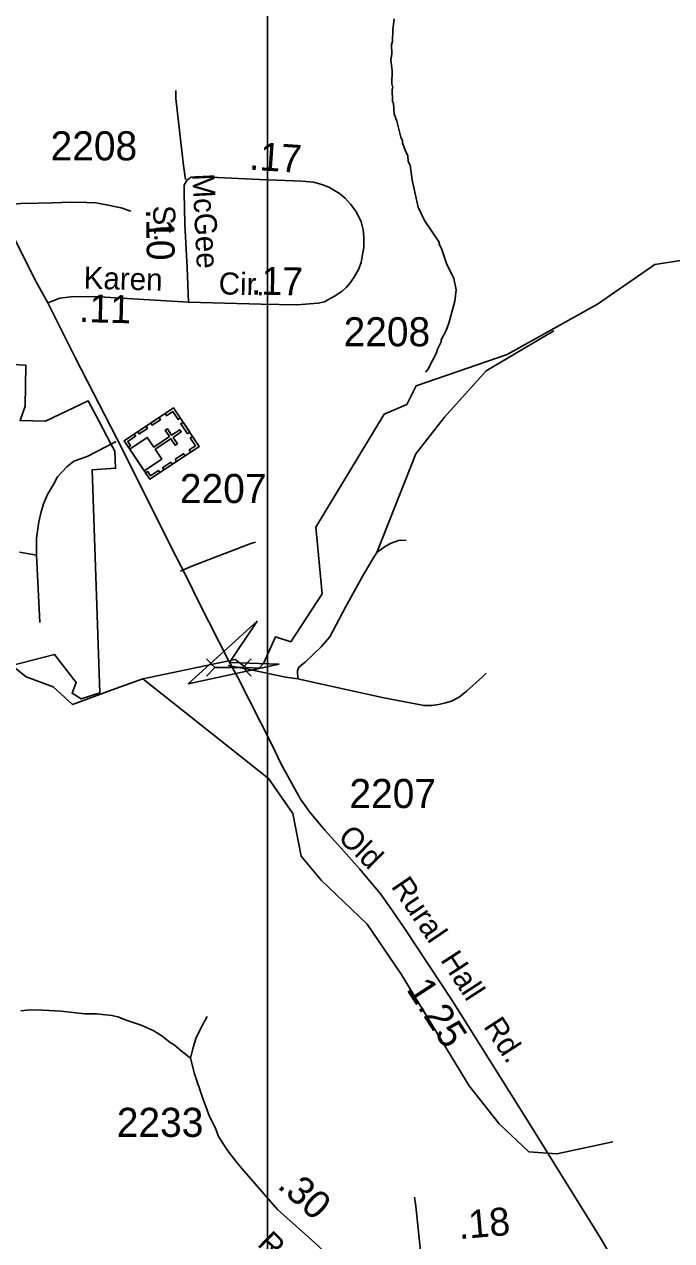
# Model space of a CAD drawing. Extents: x 1547597 to 1699558, y 810033 to 920809.
# Drawn here: x 1632680 to 1635460, y 883710 to 888936 of the extents above; entities that cross this region are included whole.
import ezdxf

# ---------------------------------------------------------------- set-up
doc = ezdxf.new("R2010")
doc.units = 0
for name, color, linetype in [('Exist Boundary Political City Limit New', 7, 'Continuous'), ('Exist Cultural Church with Cemetery CELL', 7, 'Continuous'), ('Exist Hydrographic Creek Single Shore', 7, 'Continuous'), ('Exist Hydrographic Misc Water Feature', 7, 'Continuous'), ('Exist Road Non-System Type 51', 7, 'Continuous'), ('Exist Road Secondary Mileage Hundredths English Label', 7, 'Continuous'), ('Exist Road Secondary Structure Culvert Attributed CELL', 7, 'Continuous'), ('Exist Road Secondary Structure Culvert CELL', 7, 'Continuous'), ('Exist Road Secondary Type 51 Attributed', 7, 'Continuous'), ('Exist Road Secondary Type 51 Label', 7, 'Continuous'), ('Exist Road Secondary Type 51 Number Label', 7, 'Continuous'), ('Map Preparation Boundary City Limit Buffer Line', 7, 'Continuous'), ('Map Preparation Inset Cut Line', 7, 'Continuous')]:
    doc.layers.add(name, color=color, linetype=linetype)

msp = doc.modelspace()

# ---------------------------------------------------------------- linework, layer by layer
at = {"layer": 'Exist Boundary Political City Limit New'}
msp.add_lwpolyline([(1632594.5, 887476.8), (1632685.5, 887472.4), (1632683, 887295.2), (1632661, 887234.1), (1632771.1, 887230.8), (1632953.8, 887318.5), (1633000, 887233.4), (1633051.6, 887133.8), (1633068.7, 887102.8), (1633071.3, 887029), (1632971.2, 887022.7), (1633003.5, 886064), (1632924.2, 886037.8), (1632884.5, 886062.5), (1632902.3, 886107.8), (1632809.7, 886229.3), (1632575.3, 886169)], dxfattribs=at)
at = {"layer": 'Exist Cultural Church with Cemetery CELL'}
for points in [[(1633320.1, 887288.3), (1633430.6, 887122.6), (1633218.7, 886981.4), (1633108.3, 887147)], [(1633284.1, 887264.3), (1633290.4, 887254.8), (1633317.2, 887272.7), (1633339.7, 887238.9), (1633348.9, 887245.1), (1633320.1, 887288.3)], [(1633222.4, 887223.1), (1633258.4, 887247.2), (1633264.7, 887237.7), (1633228.7, 887213.7)], [(1633361.2, 887226.6), (1633390, 887183.5), (1633380.5, 887177.2), (1633351.7, 887220.3)], [(1633126.7, 887119.5), (1633136.2, 887125.9), (1633124, 887144.2), (1633157.6, 887166.6), (1633151.5, 887175.9), (1633108.3, 887147.1)], [(1633132.2, 887111.2), (1633194.4, 887017.9), (1633269.8, 887068.1), (1633241.6, 887110.3), (1633309.4, 887155.6), (1633327.7, 887128.1), (1633336.9, 887134.2), (1633318.6, 887161.7), (1633353.7, 887185.1), (1633347.3, 887194.7), (1633312.1, 887171.3), (1633293.8, 887198.9), (1633284.6, 887192.8), (1633303, 887165.2), (1633235.2, 887120), (1633207.6, 887161.4)], [(1633166.4, 887185.9), (1633202.5, 887209.9), (1633208.8, 887200.4), (1633172.8, 887176.4)], [(1633394.5, 887098.5), (1633388.2, 887108), (1633415, 887125.8), (1633392.5, 887159.6), (1633401.8, 887165.7), (1633430.6, 887122.5)], [(1633327.4, 887067.5), (1633363.4, 887091.5), (1633369.7, 887082), (1633333.7, 887058)], [(1633200.3, 887009), (1633209.9, 887015.3), (1633222.1, 886997), (1633255.7, 887019.4), (1633261.9, 887010.2), (1633218.7, 886981.4)], [(1633272.5, 887030.9), (1633308.6, 887055), (1633314.9, 887045.5), (1633278.8, 887021.5)]]:
    msp.add_lwpolyline(points, close=True, dxfattribs=at)
at = {"layer": 'Exist Hydrographic Creek Single Shore'}
for points in [[(1633188.9, 886124.7), (1633584.5, 886206.7), (1633630.7, 886172.4), (1633688.7, 886169.4), (1633706.5, 886190.3), (1633758.6, 886304.9), (1633824, 886282.5), (1633959.1, 886489.9), (1633932.3, 886775.4), (1634225.1, 887261.3), (1634323, 887303), (1634363.1, 887383.3), (1634753.9, 887518), (1635141.6, 887734), (1635388.3, 887904.6), (1635553.4, 887929.9)], [(1631765.9, 886502.1), (1631931.9, 886459.2), (1632247.9, 886429.8), (1632364.9, 886388.1), (1632686.9, 886132.1), (1632802.9, 886090.2), (1632886.8, 886014.1), (1633072, 886082.4), (1633188.9, 886124.7)], [(1633188.9, 886124.7), (1633728.3, 885695.4), (1633832.2, 885545.9), (1633869, 885362), (1633954.8, 885259), (1634152.2, 885070.2), (1634298, 884855.7), (1634589.8, 884375), (1634718.5, 884212), (1634847.2, 884091.8), (1634967.3, 884083.2), (1635207.6, 884134.7)]]:
    msp.add_lwpolyline(points, dxfattribs=at)
at = {"layer": 'Exist Hydrographic Misc Water Feature'}
msp.add_lwpolyline([(1634268.7, 888959.9), (1634261.9, 888912.1), (1634261.1, 888864.1), (1634256.9, 888848.1), (1634258.2, 888808.1), (1634253.8, 888784.2), (1634259.1, 888736.1), (1634258.1, 888680.1), (1634261.9, 888664), (1634259.8, 888658.1), (1634260.9, 888604.1), (1634264.8, 888596), (1634268.1, 888552), (1634279.6, 888519.8), (1634296.5, 888451.4), (1634304.2, 888435.3), (1634304.1, 888427.3), (1634315.5, 888395.1), (1634327.1, 888370.9), (1634328.8, 888346.9), (1634336.5, 888330.7), (1634345.5, 888266.7), (1634371.5, 888150.2), (1634398.6, 888093.7), (1634461, 888000.7), (1634460.9, 887992.7), (1634472.5, 887968.5), (1634493.5, 887908.1), (1634524.5, 887843.6), (1634533.7, 887795.4), (1634528.9, 887747.6), (1634503.4, 887652), (1634490.9, 887620.2), (1634470.3, 887580.6), (1634470.2, 887572.6), (1634453.6, 887540.9), (1634449.3, 887524.9), (1634412.2, 887453.5), (1634402.5, 887442.3)], dxfattribs=at)
at = {"layer": 'Exist Road Non-System Type 51'}
for points in [[(1633330.4, 888652.2), (1633330.1, 888618.2), (1633362.6, 888330.4), (1633371.6, 888269.8)], [(1633137.3, 888133.4), (1633095.9, 888148.5), (1633032.2, 888161.2), (1632986.3, 888169.5), (1632948.1, 888171.1), (1632880.3, 888172.5), (1632800.4, 888169.3), (1632738.3, 888167.8), (1632664.3, 888166.5), (1632567.8, 888157.6)], [(1634193.2, 886667.1), (1634361, 887091.3), (1634484.2, 887248.3), (1634663.4, 887447.7), (1634954.3, 887619.4)], [(1633074.1, 887143.5), (1632948.8, 887078.8), (1632892.2, 887058.8), (1632862.2, 887035.4), (1632822.3, 886992.1), (1632805.6, 886962.1), (1632779, 886915.5), (1632762.3, 886875.5), (1632752.3, 886842.2), (1632742.4, 886798.9), (1632732.4, 886728.9), (1632732.4, 886655.6)], [(1633672.1, 886712.1), (1633653.1, 886705.9), (1633398.4, 886608.2), (1633350.9, 886586.8)], [(1634319, 886719.8), (1634286.9, 886718), (1634254.9, 886706.5), (1634230.4, 886694.6), (1634193.2, 886667.1)], [(1632732.4, 886655.6), (1632659.1, 886668.9)], [(1632732.4, 886655.6), (1632745.7, 886365.7)], [(1634193.2, 886667.1), (1634176.3, 886639.2), (1634129.6, 886559.5), (1634103.2, 886511.9), (1634058.6, 886432.3), (1633991.4, 886305), (1633955.1, 886261.3), (1633886.5, 886195.9), (1633858.4, 886174.2), (1633852.3, 886158.4), (1633853.8, 886124.3)], [(1633853.8, 886124.3), (1633801.9, 886130.8), (1633646.3, 886164.1), (1633554.6, 886181.4)], [(1634663.8, 886148.9), (1634647.6, 886133), (1634579.1, 886071.7), (1634547, 886046), (1634514.8, 886028.2), (1634488.7, 886020.5), (1634459.9, 886013.3), (1634428.6, 886009.2), (1634396.8, 886009.4), (1634223, 886043), (1633911.8, 886111.7), (1633853.8, 886124.3)], [(1633392.8, 884494.7), (1633353.2, 884525.4), (1633323.5, 884551.8), (1633305.7, 884562), (1633270.1, 884590.5), (1633232.5, 884613.1), (1633180.8, 884635.7), (1633121.2, 884656.6), (1633081.4, 884671.2), (1633055.6, 884677.7), (1633015.6, 884682.1), (1632989.7, 884684.6), (1632939.6, 884685.3), (1632837.8, 884696.7), (1632757.8, 884700), (1632706.1, 884702.6), (1632663.9, 884697.3)], [(1633465.3, 884673.6), (1633438.7, 884626.1), (1633415.9, 884578.3), (1633403.2, 884534.6), (1633392.8, 884494.7)], [(1634355.6, 883897), (1634361, 883858.9), (1634382.1, 883652.5), (1634397.1, 883586.4)]]:
    msp.add_lwpolyline(points, dxfattribs=at)
at = {"layer": 'Exist Road Secondary Structure Culvert Attributed CELL'}
msp.add_lwpolyline([(1633774.2, 886187.6), (1633383.3, 886102.8), (1633679.5, 886371.7), (1633561.2, 886194.3)], close=True, dxfattribs=at)
at = {"layer": 'Exist Road Secondary Structure Culvert CELL'}
for p, q in [((1633462.5, 886210), (1633497.4, 886173.1)), ((1633462.5, 886136.3), (1633497.4, 886173.1)), ((1633497.4, 886173.1), (1633618.4, 886173.1)), ((1633653.3, 886210), (1633618.4, 886173.1)), ((1633653.3, 886136.3), (1633618.4, 886173.1))]:
    msp.add_line(p, q, dxfattribs=at)
at = {"layer": 'Exist Road Secondary Type 51 Attributed'}
for points in [[(1632504.6, 888995), (1632502.8, 888806.2), (1632502, 888620.6), (1632502.5, 888490.6), (1632503.8, 888419.3), (1632506.4, 888374.7), (1632511.1, 888332.8), (1632516.9, 888291.9), (1632521.1, 888267.7), (1632535.8, 888222.6), (1632553.1, 888182.8), (1632567.8, 888157.6), (1632589.3, 888113.4), (1632723.3, 887843.5), (1632780.7, 887739.7)], [(1634137.9, 887977.2), (1634137.9, 888021.8), (1634134.8, 888052.8), (1634126.4, 888088.4), (1634105.9, 888128.8), (1634082.6, 888161.8), (1634056.9, 888189.1), (1634033.8, 888209), (1634011.8, 888222.6), (1633987.7, 888236.8), (1633957.3, 888248.3), (1633921.1, 888258.3), (1633872.4, 888262.5), (1633689.1, 888269.8), (1633509, 888278.7), (1633430.8, 888282.9), (1633396.8, 888279.3), (1633379.5, 888267.7), (1633365.8, 888245.7), (1633365.8, 888212.7), (1633369.5, 888078.4), (1633378.7, 887889.7), (1633384.7, 887742.9)], [(1633384.7, 887742.9), (1633696.7, 887734.5), (1633849.3, 887731.3), (1633941, 887738.1), (1633968.3, 887743.9), (1633983.7, 887752.8), (1634014.4, 887769.6), (1634044.3, 887790.1), (1634061.6, 887805.8), (1634081, 887827.3), (1634098.3, 887853.5), (1634115.1, 887882.3), (1634127, 887912.8), (1634130.8, 887938.6), (1634137.9, 887977.2)], [(1632780.7, 887739.7), (1632832.6, 887759.6), (1632879.8, 887765.4), (1632977.8, 887767), (1633384.7, 887742.9)], [(1632780.7, 887739.7), (1632898.6, 887504.8), (1633076.4, 887156.6), (1633329.9, 886651.7), (1633377.1, 886559.4), (1633429.8, 886453), (1633558, 886200.2), (1633595.2, 886132.6), (1633744.9, 885836.9), (1633781.6, 885760.3), (1633865.3, 885607.7), (1633884.1, 885581), (1633904.6, 885552.1), (1633970.9, 885474.5), (1634038.6, 885398), (1634119.1, 885307.3), (1634163.6, 885255.4), (1634208.7, 885200.3), (1634261.4, 885126.9), (1634314.4, 885049.3), (1634517.3, 884742), (1634847.9, 884215.6), (1635152.3, 883724.3), (1635237, 883579.5)], [(1634413.2, 883186.2), (1634354.2, 883247.1), (1634252.3, 883374.6), (1634064.9, 883562.4), (1633940, 883689.8), (1633767.4, 883844), (1633642.4, 883988), (1633605.1, 884029.7), (1633560.3, 884086.3), (1633542.7, 884113.8), (1633513.4, 884158.2), (1633500.4, 884193.2), (1633475.2, 884243.5), (1633444.2, 884326), (1633409.8, 884426.6), (1633392.8, 884494.7)]]:
    msp.add_lwpolyline(points, dxfattribs=at)
at = {"layer": 'Map Preparation Boundary City Limit Buffer Line'}
msp.add_lwpolyline([(1632594.5, 887476.8), (1632685.5, 887472.4), (1632683, 887295.2), (1632661, 887234.1), (1632771.1, 887230.8), (1632953.8, 887318.5), (1633000, 887233.4), (1633051.6, 887133.8), (1633068.7, 887102.8), (1633071.3, 887029), (1632971.2, 887022.7), (1633003.5, 886064), (1632924.2, 886037.8), (1632884.5, 886062.5), (1632902.3, 886107.8), (1632809.7, 886229.3), (1632575.3, 886169)], dxfattribs=at)
at = {"layer": 'Map Preparation Inset Cut Line'}
for points in [[(1633724, 874749.3), (1571208, 874749.3), (1571208, 917817.4), (1633724, 917817.4)], [(1633724, 874749.3), (1696240.1, 874749.3), (1696240.1, 917817.4), (1633724, 917817.4)]]:
    msp.add_lwpolyline(points, close=True, dxfattribs=at)

# ---------------------------------------------------------------- texts
at = {"layer": 'Exist Road Secondary Mileage Hundredths English Label'}
for s, rotation, p in [('.17', 356.1835, (1633643.6, 888312.5)), ('.10', 270.8778, (1633202.4, 888143.6)), ('.17', 358.8685, (1633652.6, 887775.6)), ('.11', 358.5239, (1632913.4, 887657.4)), ('1.25', 302.9575, (1634317.9, 884790.2)), ('.30', 318.2185, (1633762, 883940.4)), ('.18', 4.9349, (1634547.7, 883716.4))]:
    msp.add_text(s, height=120, rotation=rotation, dxfattribs=at).set_placement(p)
at = {"layer": 'Exist Road Secondary Type 51 Label'}
for s, rotation, p in [('McGee', 272.8778, (1633400.6, 888293.5)), ('St.', 272.8778, (1633231, 888156.3)), ('Karen', 358.5239, (1632933.4, 887800.7)), ('Cir.', 358.555, (1633513.4, 887776.4)), ('Old', 315.478, (1634022.2, 885438)), ('Rural', 304.1506, (1634252.4, 885232.2)), ('Hall', 302.9575, (1634464.1, 884916.6)), ('Rd.', 302.9575, (1634649.2, 884631.1)), ('Racine', 315.6578, (1633676.4, 883692))]:
    msp.add_text(s, height=95, rotation=rotation, dxfattribs=at).set_placement(p)
at = {"layer": 'Exist Road Secondary Type 51 Number Label'}
for s, p in [('2208', (1632792.4, 888351.9)), ('2208', (1634050.9, 887552.9)), ('2207', (1633347.8, 886879.5)), ('2207', (1634075.9, 885569)), ('2233', (1633076.7, 884156))]:
    msp.add_text(s, height=125, dxfattribs=at).set_placement(p)

doc.saveas('drawing.dxf')
